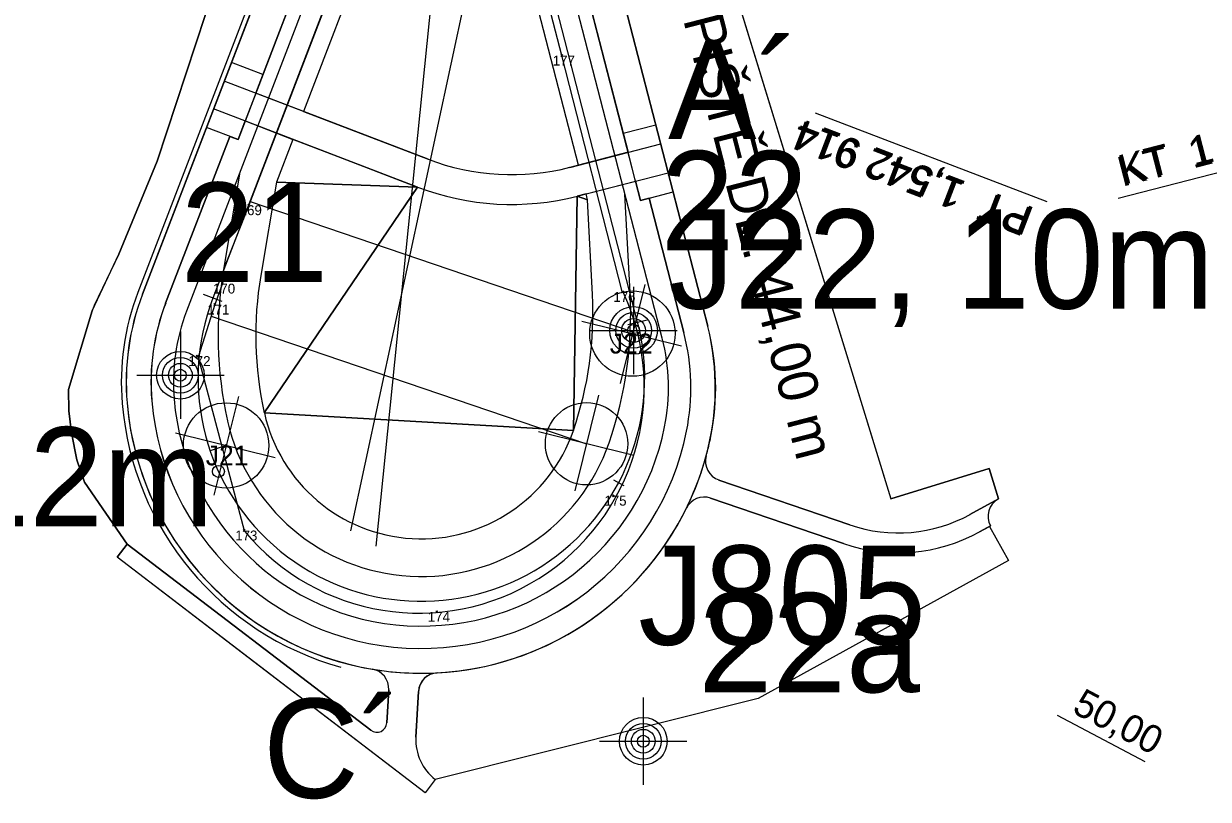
# Model space of a CAD drawing. Extents: x -606444 to -604546, y -1158114 to -1156869.
# Drawn here: x -606215.3 to -606096, y -1157512.2 to -1157434 of the extents above; entities that cross this region are included whole.
import ezdxf

# ---------------------------------------------------------------- set-up
doc = ezdxf.new("R2010")
doc.units = 0
for name, color, linetype in [('0_sondy', 7, 'Continuous'), ('ARCHIVNÍ SONDY', 7, 'Continuous'), ('B_CHOD', 7, 'Continuous'), ('B_TRAM', 7, 'Continuous'), ('B_ZELEN', 7, 'Continuous'), ('geofyzikální profily_předběžný GTP', 7, 'Continuous'), ('GF řezy', 7, 'Continuous'), ('jádrové vrty_předběžný GTP', 7, 'Continuous'), ('netisk', 7, 'Continuous'), ('netisk2', 7, 'Continuous'), ('NS_VB', 7, 'Continuous'), ('NS_VB_OBJ', 7, 'Continuous'), ('NS_VB_POP', 7, 'Continuous'), ('OSA', 7, 'Continuous'), ('OSAPOP', 7, 'Continuous'), ('podélný profil trasou tramvaje', 7, 'Continuous'), ('Sondy 2', 7, 'Continuous'), ('sondy předběžného průzkumu', 7, 'Continuous'), ('sondy současného průzkumu', 7, 'Continuous')]:
    doc.layers.add(name, color=color, linetype=linetype)

# ---------------------------------------------------------------- blocks, each defined once
blk = doc.blocks.new('709')
for p, q in [((0, 2.2), (0, -2.2)), ((-2.2, 0), (2.2, 0))]:
    blk.add_line(p, q)
for radius in [1.2, 0.9, 0.6, 0.3]:
    blk.add_circle((0, 0), radius)
blk = doc.blocks.new('IG vrt podr')
at = {"layer": 'sondy současného průzkumu'}
for p, q in [((0.412, 1.649), (-0.418, -1.672)), ((-1.698, 0.422), (1.644, -0.408))]:
    blk.add_line(p, q, dxfattribs=at)
blk.add_circle((-0.002, 0.001), 1.434, dxfattribs=at)
blk = doc.blocks.new('IG vrt archivní')
at = {"layer": 'sondy předběžného průzkumu'}
for p, q in [((0.406, 1.636), (-0.393, -1.584)), ((1.589, -0.397), (-1.612, 0.402))]:
    blk.add_line(p, q, dxfattribs=at)
blk.add_circle((0.001, 0.002), 1.382, dxfattribs=at)

msp = doc.modelspace()

# ---------------------------------------------------------------- linework, layer by layer
for p, q in [((-606161.14, -1157437.22), (-606161.24, -1157437.12)), ((-606161.14, -1157437.22), (-606161.24, -1157437.32)), ((-606161.14, -1157437.22), (-606161.04, -1157437.12)), ((-606161.14, -1157437.22), (-606161.04, -1157437.32)), ((-606192.65, -1157452.3), (-606192.75, -1157452.2)), ((-606192.65, -1157452.3), (-606192.75, -1157452.4)), ((-606192.65, -1157452.3), (-606192.55, -1157452.2)), ((-606192.65, -1157452.3), (-606192.55, -1157452.4)), ((-606195.33, -1157460.2), (-606195.43, -1157460.1)), ((-606195.33, -1157460.2), (-606195.43, -1157460.3)), ((-606195.33, -1157460.2), (-606195.23, -1157460.1)), ((-606195.33, -1157460.2), (-606195.23, -1157460.3)), ((-606155.01, -1157461.04), (-606155.11, -1157460.94)), ((-606155.01, -1157461.04), (-606155.11, -1157461.14)), ((-606155.01, -1157461.04), (-606154.91, -1157460.94)), ((-606155.01, -1157461.04), (-606154.91, -1157461.14)), ((-606196.07, -1157462.31), (-606196.17, -1157462.21)), ((-606196.07, -1157462.31), (-606196.17, -1157462.41)), ((-606196.07, -1157462.31), (-606195.97, -1157462.21)), ((-606196.07, -1157462.31), (-606195.97, -1157462.41)), ((-606154.01, -1157465.24), (-606154.11, -1157465.14)), ((-606154.01, -1157465.24), (-606154.11, -1157465.34)), ((-606154.01, -1157465.24), (-606153.91, -1157465.14)), ((-606154.01, -1157465.24), (-606153.91, -1157465.34)), ((-606197.85, -1157467.5), (-606197.95, -1157467.4)), ((-606197.85, -1157467.5), (-606197.75, -1157467.4)), ((-606197.85, -1157467.5), (-606197.95, -1157467.6)), ((-606197.85, -1157467.5), (-606197.75, -1157467.6)), ((-606194.94, -1157476.51), (-606195.04, -1157476.41)), ((-606194.94, -1157476.51), (-606195.04, -1157476.61)), ((-606194.94, -1157476.51), (-606194.84, -1157476.41)), ((-606194.94, -1157476.51), (-606194.84, -1157476.61)), ((-606155.94, -1157481.57), (-606156.04, -1157481.47)), ((-606155.94, -1157481.57), (-606156.04, -1157481.67)), ((-606155.94, -1157481.57), (-606155.84, -1157481.47)), ((-606155.94, -1157481.57), (-606155.84, -1157481.67)), ((-606193.13, -1157485.08), (-606193.23, -1157484.98)), ((-606193.13, -1157485.08), (-606193.23, -1157485.18)), ((-606193.13, -1157485.08), (-606193.03, -1157484.98)), ((-606193.13, -1157485.08), (-606193.03, -1157485.18)), ((-606173.73, -1157493.27), (-606173.83, -1157493.17)), ((-606173.73, -1157493.27), (-606173.83, -1157493.37)), ((-606173.73, -1157493.27), (-606173.63, -1157493.17)), ((-606173.73, -1157493.27), (-606173.63, -1157493.37))]:
    msp.add_line(p, q)
at = {"layer": 'B_CHOD'}
for p, q in [((-606158.76, -1157416.69), (-606146.42, -1157464.5)), ((-606153.21, -1157451.81), (-606161.87, -1157418.25)), ((-606203.37, -1157461.27), (-606188.58, -1157422.7)), ((-606185.41, -1157423.91), (-606193.75, -1157445.68)), ((-606194.59, -1157445.36), (-606201.04, -1157462.16)), ((-606193.75, -1157445.68), (-606194.59, -1157445.36)), ((-606152.34, -1157451.58), (-606153.21, -1157451.81)), ((-606148.84, -1157465.13), (-606152.34, -1157451.58)), ((-606145.31, -1157479.99), (-606132.11, -1157484.51)), ((-606132.75, -1157486.4), (-606146.14, -1157481.82)), ((-606120.01, -1157483.46), (-606117.15, -1157481.89)), ((-606117.94, -1157484.61), (-606119.04, -1157485.22)), ((-606205.92, -1157487.75), (-606204.91, -1157486.44)), ((-606204.91, -1157486.44), (-606180.37, -1157505.2)), ((-606174.9, -1157511.5), (-606205.92, -1157487.75)), ((-606178.76, -1157504.47), (-606178.57, -1157501.13)), ((-606175.58, -1157501.3), (-606175.84, -1157505.9)), ((-606173.88, -1157510.16), (-606174.9, -1157511.5))]:
    msp.add_line(p, q, dxfattribs=at)
for points in [[(-606174.61, -1157447.67), (-606191.96, -1157441.01), (-606193.04, -1157443.81), (-606175.68, -1157450.47)], [(-606159.57, -1157451.38), (-606153.71, -1157449.87), (-606154.46, -1157446.96), (-606160.32, -1157448.48)]]:
    msp.add_lwpolyline(points, dxfattribs=at)
for centre, radius, start, end in [((-606166.19, -1157425.72), 23.5, 249.0161, 284.4799), ((-606166.19, -1157425.72), 26.5, 249.0161, 284.4799), ((-606180.27, -1157470.13), 24.75, 159.016, 184.8585), ((-606180.27, -1157470.13), 22.25, 159.016, 184.8585), ((-606170.38, -1157470.69), 24.75, 348.6375, 14.48), ((-606170.38, -1157470.69), 22.25, 348.6375, 14.48), ((-606175.28, -1157469.71), 29.75, 184.8583, 348.6377), ((-606175.28, -1157469.71), 27.25, 184.8485, 348.6475), ((-606175.28, -1157469.71), 29.75, 333.8357, 344.6849), ((-606144.66, -1157478.09), 2, 164.6849, 251.0733), ((-606146.79, -1157483.71), 2, 71.0733, 153.8357), ((-606116.19, -1157483.65), 2, 118.8383, 208.8383), ((-606127.24, -1157470.32), 15, 251.0733, 298.8383), ((-606127.24, -1157470.32), 17, 251.0733, 298.8383), ((-606180.57, -1157501.01), 2, 356.748, 80.4191), ((-606175.28, -1157469.71), 29.75, 260.4191, 273.0769), ((-606173.56, -1157501.43), 2.02, 93.6988, 176.1262), ((-606179.76, -1157504.41), 1, 232.6024, 356.748), ((-606170.84, -1157506.19), 5, 176.748, 232.6344)]:
    msp.add_arc(centre, radius, start, end, dxfattribs=at)
at = {"layer": 'B_TRAM'}
for points in [[(-606161.87, -1157418.25), (-606154.46, -1157446.96), (-606159.44, -1157448.25), (-606171.26, -1157402.51)], [(-606180.6, -1157425.76), (-606187.15, -1157442.85), (-606191.96, -1157441.01), (-606185.41, -1157423.91)], [(-606201.04, -1157462.16), (-606194.59, -1157445.36), (-606193.75, -1157445.68), (-606193.04, -1157443.81), (-606188.23, -1157445.66), (-606189.88, -1157449.97), (-606191.46, -1157459.39)], [(-606158.69, -1157451.16), (-606153.71, -1157449.87), (-606153.21, -1157451.81), (-606152.34, -1157451.58), (-606148.84, -1157465.13)], [(-606158.04, -1157461.29), (-606158.54, -1157451.75), (-606158.69, -1157451.16)]]:
    msp.add_lwpolyline(points, dxfattribs=at)
for centre, radius, start, end in [((-606155.76, -1157465.37), 36.2, 170.4911, 192.5174), ((-606194.19, -1157463.19), 36.2, 340.9786, 3.0049), ((-606180.27, -1157470.13), 22.25, 159.016, 184.8585), ((-606170.38, -1157470.69), 22.25, 348.6375, 14.48), ((-606175.28, -1157469.71), 27.25, 184.8534, 348.6426), ((-606175.28, -1157469.71), 16.2, 192.5174, 340.9786)]:
    msp.add_arc(centre, radius, start, end, dxfattribs=at)
at = {"layer": 'B_ZELEN'}
for points in [[(-606180.37, -1157505.2), (-606204.91, -1157486.44), (-606209.23, -1157480.22), (-606209.99, -1157477.97), (-606210.51, -1157475.22), (-606210.8, -1157473.01), (-606210.84, -1157470.86), (-606208.44, -1157462.93), (-606205.75, -1157457.23), (-606201.9, -1157447.85), (-606197.03, -1157433.07), (-606184.6, -1157398.24)], [(-606159.44, -1157448.25), (-606171.26, -1157402.51)], [(-606158.09, -1157415.49), (-606147.55, -1157412.25), (-606148.81, -1157416.81), (-606144.99, -1157429.26), (-606144.22, -1157429.03), (-606127.99, -1157481.87), (-606118.09, -1157478.83), (-606117.15, -1157481.89), (-606120.01, -1157483.46)], [(-606146.42, -1157464.5), (-606158.76, -1157416.69)], [(-606188.58, -1157422.7), (-606203.37, -1157461.27)], [(-606180.6, -1157425.76), (-606187.15, -1157442.85), (-606174.61, -1157447.67)], [(-606188.23, -1157445.66), (-606189.88, -1157449.97), (-606175.68, -1157450.47), (-606188.23, -1157445.66)], [(-606160.32, -1157448.48), (-606159.44, -1157448.25)], [(-606191.1, -1157473.22), (-606175.68, -1157450.47), (-606189.88, -1157449.97), (-606191.46, -1157459.39)], [(-606175.68, -1157450.47), (-606191.1, -1157473.22), (-606159.97, -1157474.99), (-606159.57, -1157451.38)], [(-606158.04, -1157461.29), (-606158.54, -1157451.75), (-606159.57, -1157451.38), (-606159.97, -1157474.99)], [(-606158.54, -1157451.75), (-606158.69, -1157451.16), (-606159.57, -1157451.38), (-606158.54, -1157451.75)], [(-606159.97, -1157474.99), (-606159.97, -1157474.99), (-606191.1, -1157473.22)], [(-606132.11, -1157484.51), (-606145.31, -1157479.99)], [(-606146.14, -1157481.82), (-606132.75, -1157486.4)], [(-606118.03, -1157484.66), (-606116.13, -1157488.11), (-606141.35, -1157501.99), (-606173.88, -1157510.16)], [(-606119.04, -1157485.22), (-606118.03, -1157484.66)], [(-606178.57, -1157501.13), (-606178.76, -1157504.47)], [(-606175.84, -1157505.9), (-606175.58, -1157501.3)]]:
    msp.add_lwpolyline(points, dxfattribs=at)
for centre, radius, start, end in [((-606166.19, -1157425.72), 23.5, 249.0161, 284.4799), ((-606166.19, -1157425.72), 26.5, 249.0161, 284.4799), ((-606155.76, -1157465.37), 36.2, 170.4911, 192.5174), ((-606180.26, -1157470.13), 24.75, 159.0161, 184.8584), ((-606194.19, -1157463.19), 36.2, 340.9786, 3.0049), ((-606171.65, -1157470.7), 25.98, 344.6849, 13.8033), ((-606175.28, -1157469.71), 29.75, 184.8584, 260.4189), ((-606175.28, -1157469.71), 16.2, 192.5174, 340.9784), ((-606144.66, -1157478.09), 2, 164.6849, 251.0733), ((-606146.79, -1157483.71), 2, 71.0733, 153.8357), ((-606175.28, -1157469.71), 29.75, 273.0769, 333.8357), ((-606127.24, -1157470.32), 15, 251.0733, 298.8383), ((-606127.24, -1157470.32), 17, 251.0733, 298.8383), ((-606180.57, -1157501.01), 2, 356.7481, 80.4189), ((-606173.58, -1157501.41), 2, 93.0769, 176.748), ((-606179.76, -1157504.41), 1, 232.6024, 356.748), ((-606170.84, -1157506.19), 5, 176.748, 232.6344)]:
    msp.add_arc(centre, radius, start, end, dxfattribs=at)
at = {"layer": 'geofyzikální profily_předběžný GTP'}
msp.add_line((-606159.26, -1157377.45), (-606182.42, -1157485.12), dxfattribs=at)
at = {"layer": 'GF řezy'}
msp.add_line((-606170.79, -1157397.11), (-606179.86, -1157486.65), dxfattribs=at)
at = {"layer": 'netisk'}
for p, q in [((-606192.54, -1157451.92), (-606153.99, -1157465.04)), ((-606196.47, -1157463.47), (-606158.64, -1157476.34))]:
    msp.add_line(p, q, dxfattribs=at)
at = {"layer": 'netisk2'}
for p, q in [((-606153.99, -1157465.24), (-606153.26, -1157465.09)), ((-606194.94, -1157476.51), (-606196.55, -1157477.06))]:
    msp.add_line(p, q, dxfattribs=at)
at = {"layer": 'NS_VB'}
for p, q in [((-606146.42, -1157464.5), (-606158.76, -1157416.69)), ((-606153.21, -1157451.81), (-606161.87, -1157418.25)), ((-606188.58, -1157422.7), (-606203.37, -1157461.27)), ((-606185.41, -1157423.91), (-606193.75, -1157445.68)), ((-606144.22, -1157429.03), (-606127.99, -1157481.87)), ((-606197.03, -1157433.07), (-606201.9, -1157447.85)), ((-606191.25, -1157439.14), (-606194.42, -1157437.93)), ((-606174.61, -1157447.67), (-606195.14, -1157439.79)), ((-606175.68, -1157450.47), (-606196.21, -1157442.59)), ((-606193.75, -1157445.68), (-606196.93, -1157444.46)), ((-606154.96, -1157445.03), (-606151.67, -1157444.18)), ((-606194.59, -1157445.36), (-606201.04, -1157462.16)), ((-606160.32, -1157448.48), (-606151.17, -1157446.11)), ((-606201.9, -1157447.85), (-606205.75, -1157457.23)), ((-606159.57, -1157451.38), (-606150.42, -1157449.02)), ((-606153.21, -1157451.81), (-606149.92, -1157450.96)), ((-606148.84, -1157465.13), (-606152.34, -1157451.58)), ((-606205.75, -1157457.23), (-606208.24, -1157462.41)), ((-606208.24, -1157462.41), (-606208.44, -1157462.93)), ((-606208.44, -1157462.93), (-606210.84, -1157470.86)), ((-606210.84, -1157470.86), (-606210.8, -1157473.01)), ((-606210.8, -1157473.01), (-606210.51, -1157475.22)), ((-606210.51, -1157475.22), (-606209.99, -1157477.97)), ((-606209.99, -1157477.97), (-606209.23, -1157480.22)), ((-606118.09, -1157478.83), (-606127.99, -1157481.87)), ((-606117.15, -1157481.89), (-606118.09, -1157478.83)), ((-606209.23, -1157480.22), (-606204.91, -1157486.44)), ((-606145.31, -1157479.99), (-606132.11, -1157484.51)), ((-606146.14, -1157481.82), (-606132.75, -1157486.4)), ((-606120.01, -1157483.46), (-606117.15, -1157481.89)), ((-606119.04, -1157485.22), (-606117.94, -1157484.61)), ((-606118.03, -1157484.66), (-606116.13, -1157488.11)), ((-606204.91, -1157486.44), (-606205.92, -1157487.75)), ((-606180.37, -1157505.2), (-606204.91, -1157486.44)), ((-606193.3, -1157497.43), (-606205.92, -1157487.75)), ((-606116.13, -1157488.11), (-606141.35, -1157501.99)), ((-606174.9, -1157511.5), (-606193.3, -1157497.43)), ((-606178.57, -1157501.13), (-606178.76, -1157504.47)), ((-606175.58, -1157501.3), (-606175.84, -1157505.9)), ((-606141.35, -1157501.99), (-606173.88, -1157510.16)), ((-606173.88, -1157510.16), (-606174.9, -1157511.5))]:
    msp.add_line(p, q, dxfattribs=at)
for points in [[(-606159.44, -1157448.25), (-606171.26, -1157402.51)], [(-606180.6, -1157425.76), (-606187.15, -1157442.85)], [(-606188.23, -1157445.66), (-606189.88, -1157449.97), (-606191.46, -1157459.39)], [(-606158.54, -1157451.75), (-606158.69, -1157451.16)], [(-606158.04, -1157461.29), (-606158.54, -1157451.75)]]:
    msp.add_lwpolyline(points, dxfattribs=at)
for centre, radius, start, end in [((-606166.19, -1157425.72), 23.5, 249.0161, 284.4799), ((-606166.19, -1157425.72), 26.5, 249.0161, 284.4799), ((-606155.76, -1157465.37), 36.2, 170.4911, 192.5174), ((-606180.26, -1157470.13), 24.75, 159.0161, 184.8583), ((-606194.19, -1157463.19), 36.2, 340.9786, 3.0049), ((-606180.26, -1157470.13), 22.25, 159.0161, 184.8583), ((-606170.38, -1157470.69), 24.75, 348.6377, 14.4799), ((-606170.38, -1157470.69), 22.25, 348.6377, 14.4799), ((-606175.28, -1157469.71), 29.75, 184.8583, 260.4191), ((-606175.28, -1157469.71), 27.25, 184.8583, 348.6377), ((-606175.28, -1157469.71), 16.2, 192.5174, 340.9786), ((-606175.28, -1157469.71), 29.75, 344.6849, 348.6377), ((-606144.66, -1157478.09), 2, 164.6849, 251.0733), ((-606146.79, -1157483.71), 2, 71.0733, 153.8357), ((-606175.28, -1157469.71), 29.75, 273.0769, 333.8357), ((-606116.19, -1157483.65), 2, 118.8383, 208.8383), ((-606127.24, -1157470.32), 15, 251.0733, 298.8383), ((-606127.24, -1157470.32), 17, 251.0733, 298.8383), ((-606180.57, -1157501.01), 2, 356.748, 80.4191), ((-606173.58, -1157501.41), 2, 93.0769, 176.748), ((-606179.76, -1157504.41), 1, 232.6024, 356.748), ((-606170.84, -1157506.19), 5, 176.748, 232.6344)]:
    msp.add_arc(centre, radius, start, end, dxfattribs=at)
at = {"layer": 'NS_VB_OBJ'}
msp.add_lwpolyline([(-606189.05, -1157422.52), (-606203.84, -1157461.09)], dxfattribs=at)
for centre, radius, start, end in [((-606180.26, -1157470.13), 25.25, 159.0161, 184.8583), ((-606175.28, -1157469.71), 30.25, 184.8584, 254.4245)]:
    msp.add_arc(centre, radius, start, end, dxfattribs=at)
at = {"layer": 'OSA'}
for p, q in [((-606153.5, -1157464.08), (-606170.79, -1157397.11)), ((-606182.28, -1157425.11), (-606196.29, -1157461.65))]:
    msp.add_line(p, q, dxfattribs=at)
for points in [[(-606151.02, -1157465.69), (-606163.18, -1157418.59)], [(-606184.14, -1157424.4), (-606198.94, -1157462.97)], [(-606193.57, -1157448.96), (-606195.21, -1157458.76)], [(-606154.25, -1157461.09), (-606154.77, -1157451.17)]]:
    msp.add_lwpolyline(points, dxfattribs=at)
for centre, radius, start, end in [((-606155.76, -1157465.37), 40, 170.4911, 192.5174), ((-606194.19, -1157463.19), 40, 340.9786, 3.0049), ((-606175.28, -1157469.71), 22.5, 159.016, 14.48), ((-606180.26, -1157470.13), 20, 159.0161, 184.8583), ((-606170.38, -1157470.69), 20, 348.6375, 14.48), ((-606175.28, -1157469.71), 25, 184.8583, 348.6377), ((-606175.28, -1157469.71), 20, 192.5174, 340.9786)]:
    msp.add_arc(centre, radius, start, end, dxfattribs=at)
at = {"layer": 'OSAPOP'}
for p, q in [((-606112.25, -1157451.97), (-606135.59, -1157443.02)), ((-606105.09, -1157451.58), (-606080.88, -1157445.33)), ((-606195.36, -1157462.01), (-606197.22, -1157461.29)), ((-606154.47, -1157464.33), (-606152.53, -1157463.83)), ((-606155.94, -1157479.97), (-606154.88, -1157480.53)), ((-606111.23, -1157503.68), (-606102.4, -1157508.36))]:
    msp.add_line(p, q, dxfattribs=at)
msp.add_circle((-606195.72, -1157479.12), 0.6, dxfattribs=at)
at = {"layer": 'podélný profil trasou tramvaje'}
for points in [[(-605949.82, -1157295.6), (-605999.99, -1157299.9), (-606029.31, -1157302.59), (-606037.05, -1157303.31), (-606055.2, -1157306.01), (-606073.75, -1157309.95), (-606079.24, -1157312.23), (-606082.05, -1157313.33), (-606094.93, -1157318.61), (-606110.15, -1157327.53), (-606116.44, -1157331.17), (-606138.24, -1157349.34), (-606153.99, -1157367.55), (-606162.8, -1157380.7), (-606171.56, -1157397.75), (-606180.53, -1157420.69), (-606192.65, -1157452.3), (-606195.21, -1157458.76), (-606195.21, -1157458.76), (-606195.33, -1157460.2), (-606196.07, -1157462.31), (-606197.75, -1157467.6), (-606193.13, -1157485.08)], [(-606155.06, -1157460.99), (-606161.14, -1157437.22), (-606167.61, -1157412.25), (-606171.56, -1157397.75)]]:
    msp.add_lwpolyline(points, dxfattribs=at)
msp.add_arc((-606175.55, -1157470.67), 22.73, 219.516, 24.7831, dxfattribs=at)

# ---------------------------------------------------------------- block references
at = {"layer": '0_sondy', "xscale": 2, "yscale": 2}
for p in [(-606153.9, -1157464.91), (-606199.56, -1157469.43)]:
    msp.add_blockref('709', p, dxfattribs=at)
at = {"layer": 'ARCHIVNÍ SONDY', "xscale": 3, "yscale": 3}
msp.add_blockref('IG vrt archivní', (-606158.64, -1157476.34), dxfattribs=at)
at = {"layer": 'jádrové vrty_předběžný GTP', "xscale": 3, "yscale": 3}
for p in [(-606154.01, -1157465.24), (-606194.94, -1157476.51)]:
    msp.add_blockref('IG vrt podr', p, dxfattribs=at)
at = {"layer": 'Sondy 2', "xscale": 2, "yscale": 2}
msp.add_blockref('709', (-606152.92, -1157506.31), dxfattribs=at)

# ---------------------------------------------------------------- texts
for s, height, p in [('177', 1, (-606162.04, -1157438.22)), ('169', 1, (-606193.58, -1157453.3)), ('170', 1, (-606196.27, -1157461.2)), ('176', 1, (-606155.94, -1157462.04)), ('171', 1, (-606196.85, -1157463.31)), ('J22', 2, (-606156.3, -1157467.24)), ('172', 1, (-606198.75, -1157468.5)), ('J21', 2, (-606197, -1157478.51)), ('175', 1, (-606156.84, -1157482.57)), ('173', 1, (-606194.03, -1157486.08)), ('174', 1, (-606174.63, -1157494.27))]:
    msp.add_text(s, height=height).set_placement(p)
at = {"layer": '0_sondy'}
for s, p in [('22', (-606151.18, -1157456.83)), ('21', (-606199.53, -1157460.02))]:
    msp.add_text(s, height=10, dxfattribs=at).set_placement(p)
at = {"layer": 'ARCHIVNÍ SONDY'}
msp.add_text('J805', height=10, dxfattribs=at).set_placement((-606153.44, -1157496.59))
at = {"layer": 'geofyzikální profily_předběžný GTP'}
msp.add_text('C´', height=10, dxfattribs=at).set_placement((-606191.23, -1157512.02))
at = {"layer": 'jádrové vrty_předběžný GTP'}
for s, p in [('J22, 10m', (-606150.41, -1157462.72)), ('J21, 12m', (-606251.2, -1157484.67))]:
    msp.add_text(s, height=10, dxfattribs=at).set_placement(p)
at = {"layer": 'NS_VB_POP'}
msp.add_text('NÁSTUPIŠTĚ DL. 44,00 m', height=4, rotation=284.4799, dxfattribs=at).set_placement((-606153.46, -1157416.02))
at = {"layer": 'OSAPOP'}
for s, height, rotation, p in [('KT  1,666 658', 3, 14.4799, (-606104.55, -1157450.25)), ('KT  1,666 658', 3, 14.4799, (-606104.66, -1157450.44)), ('PT  1,542 914', 3, 159.0161, (-606113.6, -1157452.69)), ('PT  1,542 914', 3, 159.0161, (-606113.4, -1157452.6)), ('50,00', 2.8, 332.0604, (-606109.84, -1157503.36))]:
    msp.add_text(s, height=height, rotation=rotation, dxfattribs=at).set_placement(p)
at = {"layer": 'podélný profil trasou tramvaje'}
msp.add_text('A´', height=10, dxfattribs=at).set_placement((-606150.43, -1157445.64))
at = {"layer": 'Sondy 2'}
msp.add_text('22a', height=10, dxfattribs=at).set_placement((-606147.37, -1157501.37))

doc.saveas('drawing.dxf')
